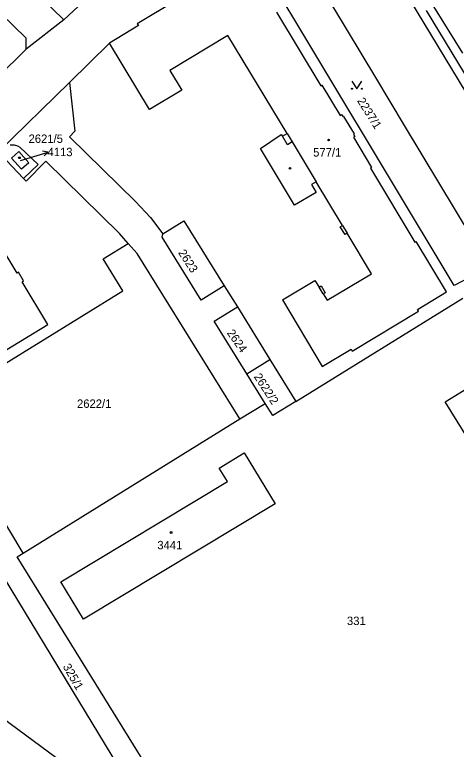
# Model space of a CAD drawing. Extents: x -679220 to -673243, y -1075091 to -1066557.
# Drawn here: x -676057.6 to -675968.3, y -1072295.1 to -1072146.6 of the extents above; entities that cross this region are included whole.
import ezdxf

# ---------------------------------------------------------------- set-up
doc = ezdxf.new("R2010")
doc.units = 0
for name, color, linetype in [('Hranice parcel', 7, 'Continuous'), ('Parcelní čísla', 7, 'Continuous'), ('Pop  PČ popisy', 7, 'Continuous'), ('Vnitřní kresba', 7, 'Continuous'), ('Značky budov', 7, 'Continuous'), ('Značky kultur', 7, 'Continuous')]:
    doc.layers.add(name, color=color, linetype=linetype)

msp = doc.modelspace()

# ---------------------------------------------------------------- linework, layer by layer
at = {"layer": 'Hranice parcel'}
for p, q in [((-676055.85, -1072139.6), (-676047.63, -1072147.58)), ((-676042.12, -1072142.42), (-676047.63, -1072147.58)), ((-675965.35, -1072160.63), (-675974.36, -1072145.69)), ((-676047.63, -1072147.58), (-676055.23, -1072153.53)), ((-676067.32, -1072165.41), (-676055.23, -1072153.53)), ((-676060.88, -1072174.31), (-676046.51, -1072160.26)), ((-676055.76, -1072179.69), (-676060.44, -1072174.77)), ((-676052.79, -1072176.89), (-676055.76, -1072179.69)), ((-676015.2, -1072201.4), (-676012.56, -1072205.66)), ((-676000.77, -1072224.76), (-675966.99, -1072203.87)), ((-676012.56, -1072205.66), (-676006, -1072216.3)), ((-676010.66, -1072219.18), (-676006, -1072216.3)), ((-676006, -1072216.3), (-676000.77, -1072224.76)), ((-676006.96, -1072225.18), (-676010.66, -1072219.18)), ((-676012.06, -1072228.33), (-676006.96, -1072225.18)), ((-676055.87, -1072255.44), (-676012.06, -1072228.33)), ((-676055.87, -1072255.44), (-676066.37, -1072237.96)), ((-676061.63, -1072257.37), (-676018.56, -1072328.36))]:
    msp.add_line(p, q, dxfattribs=at)
for points in [[(-675990.34, -1072122.74), (-675965.06, -1072164.5), (-675944.22, -1072198.66), (-675920.45, -1072238.88), (-675899.68, -1072273.04), (-675879.13, -1072306.74), (-675849.47, -1072355.79), (-675790.19, -1072454.14)], [(-676002.04, -1072130.35), (-675984.64, -1072159.26), (-675978.83, -1072168.99), (-675961.64, -1072197.66)], [(-676008.59, -1072134.94), (-676010.58, -1072135.65), (-676016.49, -1072139.09), (-676016.72, -1072138.71), (-676032.8, -1072148.4), (-676032.57, -1072148.78), (-676038.37, -1072152.3), (-676046.51, -1072160.26)], [(-675961.64, -1072197.66), (-675968.73, -1072201.32), (-676008.59, -1072134.94)], [(-676055.23, -1072153.53), (-676055.21, -1072151.35), (-676063.03, -1072143.78)], [(-676046.51, -1072160.26), (-676045.38, -1072170.12), (-676046.52, -1072171.3), (-676033.13, -1072184.36), (-676030.14, -1072187.59), (-676027.64, -1072190.88)], [(-676058.49, -1072172.86), (-676057.66, -1072172.92), (-676056.99, -1072173.1), (-676056.5, -1072173.36), (-676052.79, -1072176.89)], [(-676056.18, -1072177.81), (-676058.19, -1072175.56), (-676056.74, -1072174.26), (-676054.73, -1072176.51), (-676056.18, -1072177.81)], [(-676034.65, -1072192.81), (-676036.38, -1072190.81), (-676051.24, -1072176.19), (-676055.21, -1072180.26), (-676055.76, -1072179.69)], [(-676027.64, -1072190.88), (-676023.35, -1072188.23), (-676015.2, -1072201.4)], [(-676015.2, -1072201.4), (-676019.85, -1072204.29), (-676027.79, -1072191.56), (-676027.64, -1072190.88)], [(-676068.92, -1072222.89), (-676035.71, -1072202.38), (-676039.69, -1072195.93), (-676034.65, -1072192.81)], [(-676012.06, -1072228.33), (-676032.81, -1072194.85), (-676034.65, -1072192.81)], [(-676010.66, -1072219.18), (-676017.22, -1072208.54), (-676012.56, -1072205.66)], [(-675963.64, -1072236.05), (-675970.54, -1072224.86), (-675962.89, -1072220.17), (-675961.65, -1072219.46), (-675959.69, -1072222.56), (-675956.72, -1072227.41), (-675954.82, -1072230.61), (-675956.06, -1072231.38), (-675963.64, -1072236.05)], [(-676000.77, -1072224.76), (-676005.43, -1072227.64), (-676006.96, -1072225.18)], [(-676014.59, -1072240.96), (-676016.22, -1072238.25), (-676011.2, -1072235.2), (-676004.91, -1072245.51), (-676043.63, -1072268.84), (-676048.24, -1072261.29), (-676014.59, -1072240.96)], [(-676014.12, -1072325.69), (-676057.08, -1072256.19), (-676055.87, -1072255.44)], [(-676058.11, -1072319.18), (-676058.91, -1072320.24), (-676109.91, -1072282.48), (-676095.28, -1072262.72), (-676044.26, -1072300.45), (-676049.83, -1072308.01)]]:
    msp.add_lwpolyline(points, dxfattribs=at)
at = {"layer": 'Pop  PČ popisy'}
for p, q in [((-676056.39, -1072176.09), (-676053.68, -1072175.25)), ((-676053.68, -1072175.25), (-676050.81, -1072174.37)), ((-676050.81, -1072174.37), (-676051.91, -1072174.19)), ((-676050.81, -1072174.37), (-676051.62, -1072175.14))]:
    msp.add_line(p, q, dxfattribs=at)
at = {"layer": 'Vnitřní kresba'}
for p, q in [((-675972.91, -1072144.92), (-675967.05, -1072154.38)), ((-676004.65, -1072146.04), (-675995.68, -1072160.94)), ((-676014.47, -1072150.75), (-676026.21, -1072157.85)), ((-676002.52, -1072170.59), (-676014.47, -1072150.75)), ((-676030.31, -1072165.73), (-676038.37, -1072152.3)), ((-676026.21, -1072157.85), (-676023.77, -1072161.83)), ((-676023.77, -1072161.83), (-676030.31, -1072165.73)), ((-675995.68, -1072160.94), (-675995.47, -1072160.81)), ((-675995.47, -1072160.81), (-675991.76, -1072166.95)), ((-675991.76, -1072166.95), (-675991.52, -1072166.78)), ((-675991.52, -1072166.78), (-675991.19, -1072167.24)), ((-675991.19, -1072167.24), (-675991.1, -1072167.19)), ((-675991.1, -1072167.19), (-675988.99, -1072170.69)), ((-676007.9, -1072173.62), (-676003.69, -1072170.77)), ((-676003.69, -1072170.77), (-676003.46, -1072171.15)), ((-676003.46, -1072171.15), (-676002.52, -1072170.59)), ((-676002.52, -1072170.59), (-676001.48, -1072172.3)), ((-675988.99, -1072170.69), (-675989.08, -1072170.74)), ((-675989.08, -1072170.74), (-675988.85, -1072171.22)), ((-676002.43, -1072172.87), (-676003.46, -1072171.15)), ((-676001.48, -1072172.3), (-676002.43, -1072172.87)), ((-676001.48, -1072172.3), (-675996.62, -1072180.38)), ((-675988.85, -1072171.22), (-675989.12, -1072171.35)), ((-675989.12, -1072171.35), (-675985.45, -1072177.49)), ((-676001.01, -1072185.1), (-676007.9, -1072173.62)), ((-675985.45, -1072177.49), (-675985.67, -1072177.62)), ((-675985.67, -1072177.62), (-675976.67, -1072192.54)), ((-675996.62, -1072180.38), (-675997.56, -1072180.94)), ((-675997.56, -1072180.94), (-675996.64, -1072182.53)), ((-675991.33, -1072189.19), (-675996.62, -1072180.38)), ((-675996.64, -1072182.53), (-676001.01, -1072185.1)), ((-676057.09, -1072198.85), (-676062.43, -1072189.95)), ((-675991.76, -1072189.45), (-675991.33, -1072189.19)), ((-675990.81, -1072191.02), (-675991.76, -1072189.45)), ((-675991.33, -1072189.19), (-675990.38, -1072190.77)), ((-675990.38, -1072190.77), (-675990.81, -1072191.02)), ((-675985.47, -1072198.95), (-675990.38, -1072190.77)), ((-675976.67, -1072192.54), (-675976.46, -1072192.41)), ((-675970.33, -1072202.59), (-675976.46, -1072192.41)), ((-676056.79, -1072198.67), (-676057.09, -1072198.85)), ((-676055.76, -1072200.39), (-676056.79, -1072198.67)), ((-675994.42, -1072204.29), (-675985.47, -1072198.95)), ((-676056.06, -1072200.57), (-676055.76, -1072200.39)), ((-676050.85, -1072209.25), (-676056.06, -1072200.57)), ((-676003.45, -1072204.24), (-675996.92, -1072200.31)), ((-675996.92, -1072200.31), (-675996.06, -1072201.69)), ((-675996.06, -1072201.69), (-675995.65, -1072201.43)), ((-675995.2, -1072203.05), (-675996.06, -1072201.69)), ((-675995.65, -1072201.43), (-675994.79, -1072202.79)), ((-675994.79, -1072202.79), (-675995.2, -1072203.05)), ((-675995.2, -1072203.05), (-675994.42, -1072204.29)), ((-675976.16, -1072206.16), (-675970.33, -1072202.59)), ((-676003.45, -1072204.24), (-675995.4, -1072217.69)), ((-675975.93, -1072206.55), (-675976.16, -1072206.16)), ((-675989.36, -1072214.62), (-675975.93, -1072206.55)), ((-676060.79, -1072215.25), (-676050.85, -1072209.25)), ((-675995.4, -1072217.69), (-675989.59, -1072214.23)), ((-675989.59, -1072214.23), (-675989.36, -1072214.62))]:
    msp.add_line(p, q, dxfattribs=at)
at = {"layer": 'Značky budov'}
for centre in [(-675994.12, -1072171.92), (-676056.6, -1072175.51), (-676001.92, -1072177.63), (-676025.96, -1072251.28)]:
    msp.add_circle(centre, 0.175, dxfattribs=at)
at = {"layer": 'Značky kultur'}
msp.add_lwpolyline([(-675989.4, -1072160.04), (-675988.4, -1072161.54), (-675987.4, -1072160.04)], dxfattribs=at)
for centre in [(-675989.4, -1072161.54), (-675987.4, -1072161.54)]:
    msp.add_circle(centre, 0.1, dxfattribs=at)

# ---------------------------------------------------------------- texts
at = {"layer": 'Parcelní čísla'}
for s, rotation, p in [('2237/1', 302, (-675988.43, -1072163.98)), ('2623', 303, (-676024.6, -1072194.71)), ('2624', 305, (-676014.76, -1072210.93)), ('2622/2', 303, (-676009.31, -1072219.77)), ('325/1', 300, (-676047.9, -1072278.4))]:
    msp.add_text(s, height=1.7, rotation=rotation, dxfattribs=at).set_placement(p)
for s, p in [('2621/5', (-676054.76, -1072172.5)), ('4113', (-676050.93, -1072175.18)), ('577/1', (-675997.25, -1072175.26)), ('2622/1', (-676044.97, -1072226.08)), ('3441', (-676028.74, -1072254.68)), ('331', (-675990.42, -1072270))]:
    msp.add_text(s, height=1.7, dxfattribs=at).set_placement(p)

doc.saveas('drawing.dxf')
